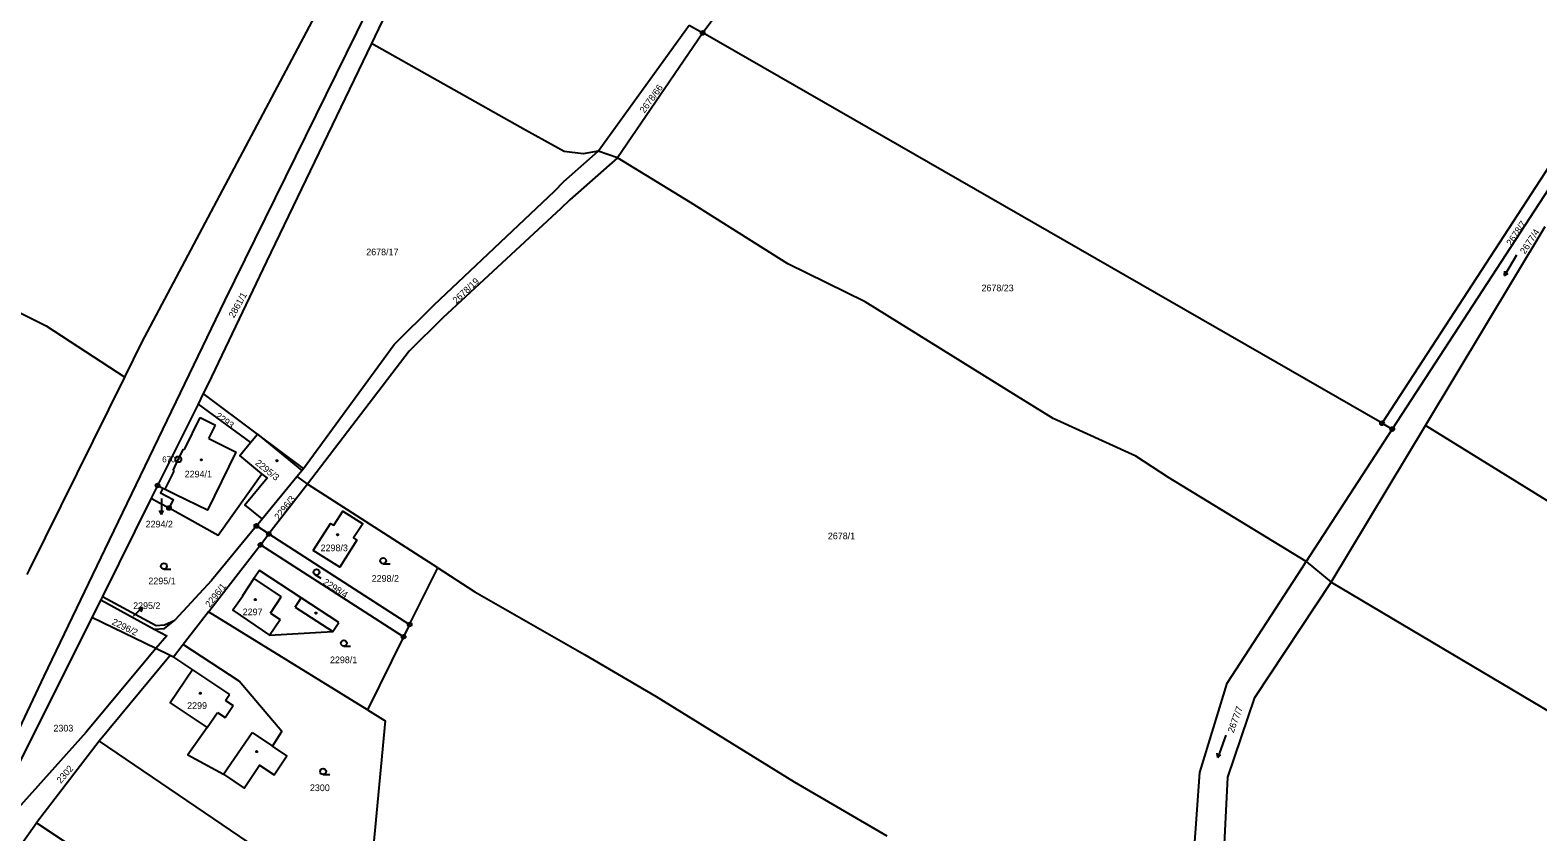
# Model space of a CAD drawing. Extents: x -562167 to -556918, y -1077891 to -1070763.
# Drawn here: x -560914.6 to -560530, y -1077232.8 to -1077028.4 of the extents above; entities that cross this region are included whole.
import ezdxf

# ---------------------------------------------------------------- set-up
doc = ezdxf.new("R2010")
doc.units = 0
for name, color, linetype in [('Hranice parcel', 7, 'Continuous'), ('Parcelní čísla', 7, 'Continuous'), ('Pop  PČ popisy', 7, 'Continuous'), ('Vnitřní kresba', 7, 'Continuous'), ('Značky bodu BP', 7, 'Continuous'), ('Značky budov', 7, 'Continuous'), ('Značky kultur', 7, 'Continuous')]:
    doc.layers.add(name, color=color, linetype=linetype)

msp = doc.modelspace()

# ---------------------------------------------------------------- linework, layer by layer
at = {"layer": 'Hranice parcel'}
for p, q in [((-560769.72, -1077059.18), (-560746.54, -1077027.05)), ((-560743.05, -1077029.06), (-560764.78, -1077060.88)), ((-560746.54, -1077027.05), (-560743.05, -1077029.06)), ((-560569.74, -1077128.57), (-560743.05, -1077029.06)), ((-560569.74, -1077128.57), (-560509.57, -1077036.12)), ((-560506.97, -1077037.62), (-560567.13, -1077130.07)), ((-560764.78, -1077060.88), (-560769.72, -1077059.18)), ((-560558.69, -1077129.18), (-560528.09, -1077078.45)), ((-560870.47, -1077121.02), (-560871.81, -1077123.71)), ((-560869.23, -1077118.54), (-560870.47, -1077121.02)), ((-560856.65, -1077131.33), (-560870.47, -1077121.02)), ((-560871.81, -1077123.71), (-560858.44, -1077133.5)), ((-560582.75, -1077169.09), (-560558.69, -1077129.18)), ((-560569.74, -1077128.57), (-560567.13, -1077130.07)), ((-560440.19, -1077202.28), (-560558.69, -1077129.18)), ((-560858.44, -1077133.5), (-560856.65, -1077131.33)), ((-560844.91, -1077140.09), (-560856.65, -1077131.33)), ((-560567.13, -1077130.07), (-560589.1, -1077163.83)), ((-560882.14, -1077144.45), (-560883.75, -1077147.69)), ((-560855.47, -1077152.98), (-560846.6, -1077142.16)), ((-560843.9, -1077144.14), (-560853.75, -1077156.82)), ((-560846.6, -1077142.16), (-560843.9, -1077144.14)), ((-560810.68, -1077165.48), (-560843.9, -1077144.14)), ((-560883.75, -1077147.69), (-560896.2, -1077172.74)), ((-560856.94, -1077154.77), (-560855.47, -1077152.98)), ((-560853.75, -1077156.82), (-560856.94, -1077154.77)), ((-560869.19, -1077176.7), (-560855.9, -1077159.59)), ((-560855.9, -1077159.59), (-560853.75, -1077156.82)), ((-560819.39, -1077183.04), (-560855.9, -1077159.59)), ((-560853.75, -1077156.82), (-560817.83, -1077179.89)), ((-560589.1, -1077163.83), (-560582.75, -1077169.09)), ((-560817.83, -1077179.89), (-560810.68, -1077165.48)), ((-560582.75, -1077169.09), (-560477.2, -1077231.77)), ((-560896.65, -1077173.64), (-560898.88, -1077178.11)), ((-560896.2, -1077172.74), (-560896.65, -1077173.64)), ((-560896.65, -1077173.64), (-560882.98, -1077181.05)), ((-560898.88, -1077178.11), (-560921.75, -1077223.9)), ((-560882.56, -1077186.05), (-560898.88, -1077178.11)), ((-560869.19, -1077176.7), (-560875.57, -1077185)), ((-560828.62, -1077201.63), (-560869.19, -1077176.7)), ((-560819.39, -1077183.04), (-560828.62, -1077201.63)), ((-560817.83, -1077179.89), (-560819.39, -1077183.04)), ((-560878.96, -1077187.8), (-560882.56, -1077186.05)), ((-560875.57, -1077185), (-560878.06, -1077188.24)), ((-560878.96, -1077187.8), (-560897.02, -1077209.62)), ((-560878.06, -1077188.24), (-560878.96, -1077187.8)), ((-560897.02, -1077209.62), (-560913.02, -1077230.47)), ((-560897.02, -1077209.62), (-560828.9, -1077255.88)), ((-560939.48, -1077267.56), (-560913.02, -1077230.47)), ((-560913.02, -1077230.47), (-560890.49, -1077245.34))]:
    msp.add_line(p, q, dxfattribs=at)
for points in [[(-560963.94, -1077308.81), (-560963.98, -1077308.71), (-560964.12, -1077307.55), (-560964.1, -1077306.37), (-560963.51, -1077304.54), (-560947.79, -1077270.79), (-560911.07, -1077193.03), (-560895.5, -1077160.69), (-560864.98, -1077097.41), (-560828.76, -1077023.76), (-560797.24, -1076960.38), (-560765.37, -1076896.48), (-560764.51, -1076895.21), (-560762.93, -1076893.29), (-560760.78, -1076891.98), (-560758.42, -1076891.15)], [(-560666.78, -1076945.33), (-560687.5, -1076970.82), (-560724.09, -1077003.69), (-560743.05, -1077029.06)], [(-560807.66, -1076991.95), (-560824.91, -1077026.23), (-560827.56, -1077031.73)], [(-560890.53, -1077116.83), (-560886.16, -1077107.97), (-560841.94, -1077024.69)], [(-560827.56, -1077031.73), (-560854.35, -1077087.33), (-560869.23, -1077118.54)], [(-560769.72, -1077059.18), (-560773.57, -1077059.88), (-560778.38, -1077059.31), (-560788.24, -1077053.83), (-560827.56, -1077031.73)], [(-561038.16, -1077041.84), (-561020.47, -1077052.08), (-560996.39, -1077063.54), (-560965.73, -1077077.73), (-560929.25, -1077094.43), (-560910.58, -1077103.76), (-560890.53, -1077116.83)], [(-560844.91, -1077140.09), (-560821.78, -1077108.48), (-560811.59, -1077098.36), (-560780.9, -1077069.38), (-560778.46, -1077066.97), (-560769.72, -1077059.18)], [(-560764.78, -1077060.88), (-560776.99, -1077071.6), (-560779.22, -1077073.85), (-560809.35, -1077101.7), (-560817.95, -1077110.21), (-560843.9, -1077144.14)], [(-560589.1, -1077163.83), (-560624.25, -1077142.43), (-560632.56, -1077137), (-560653.65, -1077127.39), (-560663, -1077121.55), (-560701.57, -1077097.66), (-560721.35, -1077087.97), (-560746.18, -1077072.3), (-560764.78, -1077060.88)], [(-560915.38, -1077167.15), (-560914.8, -1077165.98), (-560890.53, -1077116.83)], [(-560871.81, -1077123.71), (-560877.17, -1077134.45), (-560882.14, -1077144.45)], [(-560855.51, -1077141.44), (-560861.15, -1077136.8), (-560858.44, -1077133.5)], [(-560846.6, -1077142.16), (-560845.35, -1077140.63), (-560844.91, -1077140.09)], [(-560882.14, -1077144.45), (-560880.81, -1077145.11), (-560881.42, -1077146.35), (-560878.16, -1077148.02), (-560879.22, -1077150.19)], [(-560879.22, -1077150.19), (-560866.72, -1077157.09), (-560855.51, -1077141.44)], [(-560855.47, -1077152.98), (-560859.86, -1077149.4), (-560854.21, -1077142.51), (-560855.51, -1077141.44)], [(-560883.75, -1077147.69), (-560881.67, -1077148.84), (-560879.22, -1077150.19)], [(-560842.43, -1077160.99), (-560837.98, -1077154.11), (-560837.14, -1077154.58), (-560834.84, -1077150.99), (-560829.8, -1077154.19), (-560832.12, -1077157.82), (-560831.28, -1077158.39), (-560835.66, -1077165.28), (-560842.43, -1077160.99)], [(-560856.94, -1077154.77), (-560868.35, -1077168.7), (-560877.76, -1077178.76)], [(-560620.65, -1077278.83), (-560620.56, -1077278), (-560616.19, -1077217.61), (-560609.29, -1077194.84), (-560590.13, -1077165.41), (-560589.1, -1077163.83)], [(-560835.88, -1077179.39), (-560845.47, -1077173.11), (-560856.17, -1077166.1), (-560857.56, -1077168.19), (-560860.5, -1077172.62), (-560860.42, -1077172.67), (-560862.9, -1077176.26), (-560853.56, -1077182.61), (-560837.41, -1077181.72), (-560835.88, -1077179.39)], [(-560810.68, -1077165.48), (-560801.21, -1077171.6), (-560773.21, -1077187.53), (-560754.93, -1077198.23), (-560719.72, -1077220.03), (-560696.06, -1077233.75)], [(-560612.73, -1077282.56), (-560612.06, -1077278.51), (-560609.12, -1077218.81), (-560602.23, -1077198.52), (-560582.75, -1077169.09)], [(-560896.2, -1077172.74), (-560882.5, -1077180.17), (-560880.38, -1077179.95), (-560877.76, -1077178.76)], [(-560882.98, -1077181.05), (-560880.34, -1077180.95), (-560877.76, -1077178.76)], [(-560882.98, -1077181.05), (-560879.82, -1077182.76), (-560882.56, -1077186.05)], [(-560882.56, -1077186.05), (-560900.32, -1077207.37), (-560917.82, -1077226.85), (-560921.75, -1077223.9)], [(-560878.06, -1077188.24), (-560873.21, -1077191.45), (-560878.89, -1077199.9), (-560869.48, -1077206.19), (-560874.45, -1077213.14), (-560865.3, -1077218.06), (-560860.05, -1077221.59), (-560856.1, -1077215.77), (-560852.43, -1077218.26), (-560849.14, -1077213.39), (-560852.81, -1077210.92), (-560850.41, -1077207.14), (-560861.35, -1077194.31), (-560875.57, -1077185)], [(-560828.62, -1077201.63), (-560824.06, -1077204.43), (-560828.9, -1077255.88)]]:
    msp.add_lwpolyline(points, dxfattribs=at)
at = {"layer": 'Pop  PČ popisy'}
for p, q in [((-560881.1, -1077147.78), (-560881.13, -1077148.85)), ((-560881.18, -1077151.85), (-560881.67, -1077150.84)), ((-560881.13, -1077148.85), (-560881.18, -1077151.85)), ((-560881.18, -1077151.85), (-560880.66, -1077150.86)), ((-560888.3, -1077177.64), (-560888.21, -1077177.56)), ((-560888.21, -1077177.56), (-560885.95, -1077175.59)), ((-560885.95, -1077175.59), (-560887.03, -1077175.87)), ((-560885.95, -1077175.59), (-560886.37, -1077176.63))]:
    msp.add_line(p, q, dxfattribs=at)
at = {"layer": 'Vnitřní kresba'}
for p, q in [((-560875.27, -1077135.31), (-560871.26, -1077127.12)), ((-560871.26, -1077127.12), (-560867.35, -1077129.06)), ((-560869.05, -1077132.51), (-560867.35, -1077129.06)), ((-560869.05, -1077132.51), (-560862.11, -1077135.95)), ((-560856.65, -1077131.33), (-560845.35, -1077140.63)), ((-560876.85, -1077137.79), (-560875.49, -1077135.2)), ((-560875.49, -1077135.2), (-560875.27, -1077135.31)), ((-560869.35, -1077150.72), (-560862.11, -1077135.95)), ((-560878.17, -1077140.67), (-560876.85, -1077137.79)), ((-560878.17, -1077140.67), (-560877.95, -1077140.78)), ((-560880.21, -1077145.4), (-560877.95, -1077140.78)), ((-560880.81, -1077145.11), (-560880.21, -1077145.4)), ((-560880.21, -1077145.4), (-560877.52, -1077146.72)), ((-560877.52, -1077146.72), (-560869.42, -1077150.69)), ((-560869.42, -1077150.69), (-560869.35, -1077150.72)), ((-560857.56, -1077168.19), (-560850.57, -1077172.84)), ((-560853.32, -1077176.97), (-560850.57, -1077172.84)), ((-560847.06, -1077175.48), (-560845.47, -1077173.11)), ((-560853.56, -1077182.61), (-560850.83, -1077178.63)), ((-560853.32, -1077176.97), (-560850.83, -1077178.63)), ((-560847.06, -1077175.48), (-560837.41, -1077181.72)), ((-560873.21, -1077191.45), (-560863.78, -1077197.76)), ((-560864.79, -1077199.27), (-560863.78, -1077197.76)), ((-560869.48, -1077206.19), (-560866.85, -1077202.3)), ((-560866.85, -1077202.3), (-560864.92, -1077203.6)), ((-560864.92, -1077203.6), (-560862.87, -1077200.57)), ((-560864.79, -1077199.27), (-560862.87, -1077200.57)), ((-560865.3, -1077218.06), (-560858.03, -1077207.4)), ((-560858.03, -1077207.4), (-560852.81, -1077210.92))]:
    msp.add_line(p, q, dxfattribs=at)
at = {"layer": 'Značky bodu BP'}
for centre, radius in [((-560743.05, -1077029.06), 0.5), ((-560743.05, -1077029.06), 0.0303), ((-560569.74, -1077128.57), 0.5), ((-560569.74, -1077128.57), 0.0303), ((-560567.13, -1077130.07), 0.5), ((-560567.13, -1077130.07), 0.0303), ((-560876.85, -1077137.79), 0.75), ((-560876.85, -1077137.79), 0.03), ((-560882.14, -1077144.45), 0.5), ((-560882.14, -1077144.45), 0.0303), ((-560879.22, -1077150.19), 0.5), ((-560879.22, -1077150.19), 0.0303), ((-560856.94, -1077154.77), 0.5), ((-560856.94, -1077154.77), 0.0303), ((-560855.9, -1077159.59), 0.5), ((-560855.9, -1077159.59), 0.0303), ((-560853.75, -1077156.82), 0.5), ((-560853.75, -1077156.82), 0.0303), ((-560819.39, -1077183.04), 0.5), ((-560819.39, -1077183.04), 0.0303), ((-560817.83, -1077179.89), 0.5), ((-560817.83, -1077179.89), 0.0303)]:
    msp.add_circle(centre, radius, dxfattribs=at)
at = {"layer": 'Značky budov'}
for centre in [(-560871, -1077137.91), (-560851.71, -1077138.15), (-560836.2, -1077157), (-560857.2, -1077173.53), (-560841.73, -1077177), (-560871.24, -1077197.42), (-560856.85, -1077212.29)]:
    msp.add_circle(centre, 0.175, dxfattribs=at)
at = {"layer": 'Značky kultur'}
for p, q in [((-560535.41, -1077085.76), (-560538.5, -1077090.9)), ((-560538.5, -1077090.9), (-560538.43, -1077089.81)), ((-560538.5, -1077090.9), (-560537.57, -1077090.32)), ((-560880.52, -1077165.75), (-560878.77, -1077165.75)), ((-560841.98, -1077167.16), (-560840.52, -1077168.12)), ((-560824.57, -1077164.4), (-560822.82, -1077164.4)), ((-560834.64, -1077185.42), (-560832.89, -1077185.42)), ((-560609.6, -1077208.13), (-560611.65, -1077213.77)), ((-560611.65, -1077213.77), (-560611.79, -1077212.68)), ((-560611.65, -1077213.77), (-560610.84, -1077213.03)), ((-560839.92, -1077218.15), (-560838.17, -1077218.15))]:
    msp.add_line(p, q, dxfattribs=at)
for centre in [(-560824.57, -1077163.65), (-560880.52, -1077165), (-560841.58, -1077166.53), (-560834.64, -1077184.67), (-560839.92, -1077217.4)]:
    msp.add_circle(centre, 0.75, dxfattribs=at)

# ---------------------------------------------------------------- texts
at = {"layer": 'Parcelní čísla'}
for s, rotation, p in [('2678/66', 54, (-560757.92, -1077049.65)), ('2678/7', 56, (-560536.76, -1077083.49)), ('2677/4', 57, (-560533.25, -1077085.6)), ('2678/19', 43, (-560805.93, -1077098.2)), ('2861/1', 61, (-560862.64, -1077101.88)), ('2293', 324, (-560867.54, -1077127.06)), ('2295/3', 321, (-560857.37, -1077138.97)), ('2296/3', 52, (-560851.17, -1077153.37)), ('2296/1', 52, (-560868.81, -1077175.7)), ('2298/4', 327, (-560840.11, -1077169.49)), ('2296/2', 334, (-560893.96, -1077179.79)), ('2677/7', 70, (-560607.62, -1077207.67)), ('2302', 49, (-560906.81, -1077220.54))]:
    msp.add_text(s, height=1.7, rotation=rotation, dxfattribs=at).set_placement(p)
for s, p in [('2678/17', (-560828.9, -1077085.75)), ('2678/23', (-560671.93, -1077094.93)), ('2294/1', (-560875.22, -1077142.4)), ('2294/2', (-560885.19, -1077155.15)), ('2298/3', (-560840.54, -1077161.21)), ('2678/1', (-560711.13, -1077158.16)), ('2298/2', (-560827.51, -1077169.01)), ('2295/1', (-560884.48, -1077169.63)), ('2295/2', (-560888.37, -1077175.94)), ('2297', (-560860.42, -1077177.53)), ('2298/1', (-560838.15, -1077189.76)), ('2299', (-560874.59, -1077201.42)), ('2303', (-560908.7, -1077207.18)), ('2300', (-560843.27, -1077222.38))]:
    msp.add_text(s, height=1.7, dxfattribs=at).set_placement(p)
at = {"layer": 'Značky bodu BP'}
msp.add_text('670', height=1.5, dxfattribs=at).set_placement((-560880.95, -1077138.54))

doc.saveas('drawing.dxf')
